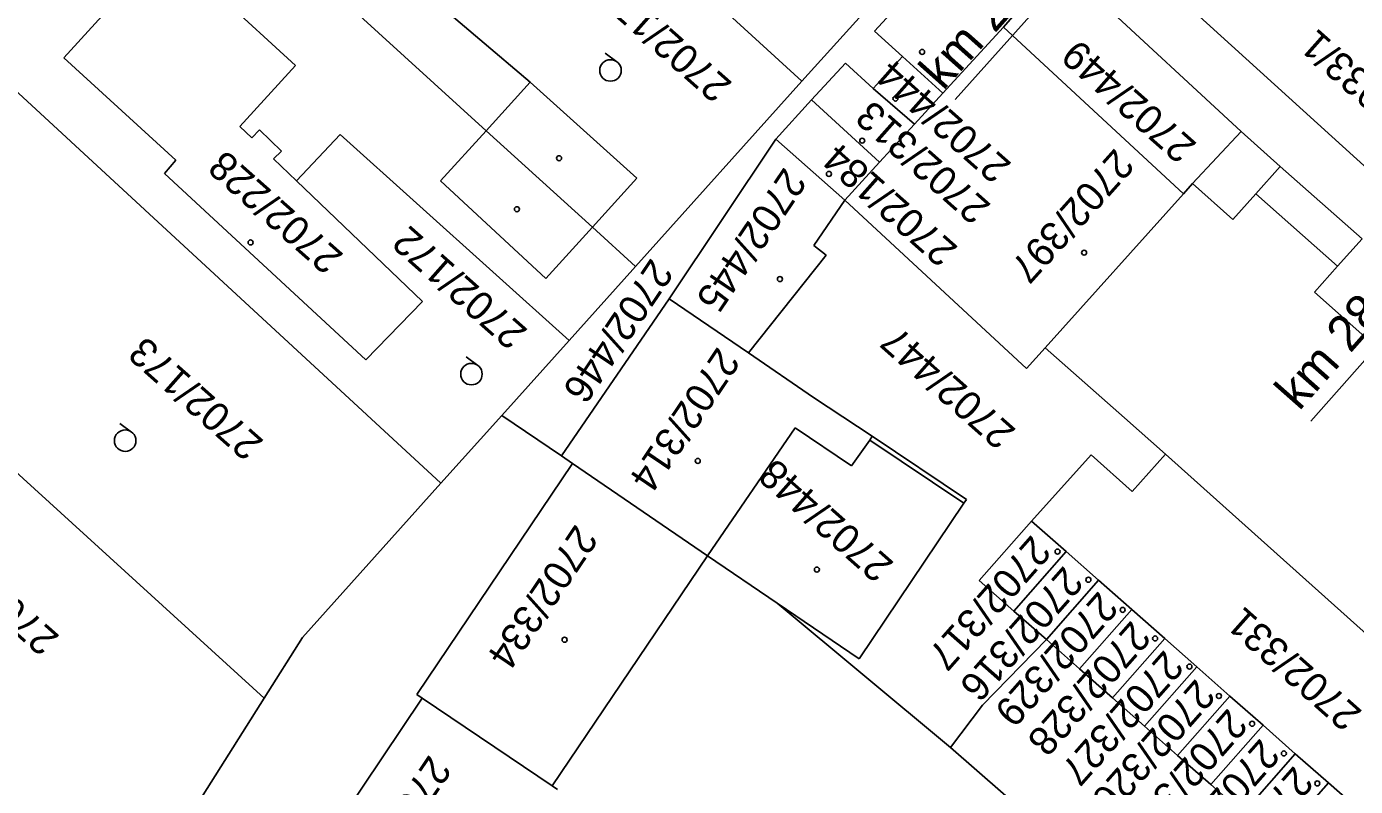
# Model space of a CAD drawing. Extents: x -496688 to -495455, y -1089309 to -1088026.
# Drawn here: x -496161.2 to -496068.5, y -1088663.7 to -1088610.7 of the extents above; entities that cross this region are included whole.
import ezdxf

# ---------------------------------------------------------------- set-up
doc = ezdxf.new("R2010")
doc.units = 0
for name, color, linetype in [('Vrstva 23', 7, 'Continuous'), ('Vrstva 52', 7, 'Continuous'), ('Vrstva 55', 7, 'Continuous'), ('Vrstva 56', 7, 'Continuous'), ('Vrstva 57', 7, 'Continuous'), ('Vrstva 58', 7, 'Continuous'), ('Vrstva 59', 7, 'Continuous'), ('Vrstva 6', 7, 'Continuous')]:
    doc.layers.add(name, color=color, linetype=linetype)

msp = doc.modelspace()

# ---------------------------------------------------------------- linework, layer by layer
at = {"layer": 'Vrstva 23'}
for p, q in [((-496151.69, -1088605.33), (-496158.56, -1088612.84)), ((-496102, -1088610.98), (-496097.14, -1088605.66)), ((-496092.38, -1088610), (-496093.02, -1088610.7)), ((-496102, -1088610.98), (-496100.06, -1088612.76)), ((-496093.02, -1088610.7), (-496097.24, -1088615.31)), ((-496093.02, -1088610.7), (-496080.46, -1088622.34)), ((-496158.56, -1088612.84), (-496150.74, -1088619.99)), ((-496102.1, -1088614.99), (-496100.06, -1088612.76)), ((-496100.06, -1088612.76), (-496097.24, -1088615.31)), ((-496142.4, -1088613.38), (-496146.28, -1088617.64)), ((-496106.4, -1088615.79), (-496104.04, -1088613.22)), ((-496104.04, -1088613.22), (-496102.1, -1088614.99)), ((-496126.02, -1088614.55), (-496118.58, -1088621.24)), ((-496108.88, -1088618.52), (-496106.4, -1088615.79)), ((-496106.4, -1088615.79), (-496101.66, -1088620.14)), ((-496102.1, -1088614.99), (-496099.22, -1088617.48)), ((-496097.24, -1088615.31), (-496099.22, -1088617.48)), ((-496146.28, -1088617.64), (-496145.45, -1088618.44)), ((-496099.22, -1088617.48), (-496101.66, -1088620.14)), ((-496145.45, -1088618.44), (-496144.91, -1088617.87)), ((-496144.91, -1088617.87), (-496143.36, -1088619.36)), ((-496129.1, -1088617.94), (-496132.27, -1088621.43)), ((-496129.1, -1088617.94), (-496121.69, -1088624.67)), ((-496116.32, -1088629.67), (-496108.88, -1088618.52)), ((-496104.09, -1088622.79), (-496108.88, -1088618.52)), ((-496143.36, -1088619.36), (-496143.92, -1088619.91)), ((-496150.74, -1088619.99), (-496151.52, -1088620.92)), ((-496143.92, -1088619.91), (-496142.32, -1088621.44)), ((-496101.66, -1088620.14), (-496104.09, -1088622.79)), ((-496073.71, -1088620.43), (-496075.42, -1088622.35)), ((-496073.71, -1088620.43), (-496068, -1088625.48)), ((-496151.52, -1088620.92), (-496137.49, -1088633.92)), ((-496118.58, -1088621.24), (-496121.69, -1088624.67)), ((-496133.54, -1088629.85), (-496142.32, -1088621.44)), ((-496079.82, -1088621.63), (-496080.46, -1088622.34)), ((-496077.01, -1088624.13), (-496079.82, -1088621.63)), ((-496104.09, -1088622.79), (-496106.24, -1088625.94)), ((-496104.09, -1088622.79), (-496091.4, -1088634.54)), ((-496080.46, -1088622.34), (-496090.11, -1088633.1)), ((-496075.42, -1088622.35), (-496077.01, -1088624.13)), ((-496124.94, -1088628.25), (-496121.69, -1088624.67)), ((-496106.24, -1088625.94), (-496105.38, -1088626.62)), ((-496068, -1088625.48), (-496069.71, -1088627.39)), ((-496105.38, -1088626.62), (-496110.8, -1088633.45)), ((-496069.71, -1088627.39), (-496071.32, -1088629.2)), ((-496123.84, -1088640.64), (-496116.32, -1088629.67)), ((-496116.32, -1088629.67), (-496110.8, -1088633.45)), ((-496071.32, -1088629.2), (-496049.76, -1088648.41)), ((-496137.49, -1088633.92), (-496133.54, -1088629.85)), ((-496091.4, -1088634.54), (-496090.11, -1088633.1)), ((-496090.11, -1088633.1), (-496084.58, -1088637.97)), ((-496110.8, -1088633.45), (-496106.26, -1088636.57)), ((-496106.26, -1088636.57), (-496102.17, -1088639.26)), ((-496081.71, -1088640.52), (-496084.58, -1088637.97)), ((-496107.55, -1088638.68), (-496113.65, -1088647.6)), ((-496103.61, -1088641.34), (-496107.55, -1088638.68)), ((-496102.34, -1088639.53), (-496103.61, -1088641.34)), ((-496102.17, -1088639.26), (-496102.34, -1088639.53)), ((-496095.59, -1088643.67), (-496102.17, -1088639.26)), ((-496123.07, -1088641.17), (-496123.84, -1088640.64)), ((-496060.03, -1088659.95), (-496081.71, -1088640.52)), ((-496123.07, -1088641.17), (-496133.92, -1088657.29)), ((-496113.65, -1088647.6), (-496123.07, -1088641.17)), ((-496103.07, -1088654.8), (-496095.77, -1088643.94)), ((-496095.77, -1088643.94), (-496095.59, -1088643.67)), ((-496094.7, -1088649.33), (-496091.05, -1088645.19)), ((-496091.05, -1088645.19), (-496088.64, -1088647.32)), ((-496088.64, -1088647.32), (-496092.28, -1088651.47)), ((-496088.64, -1088647.32), (-496086.39, -1088649.3)), ((-496124.5, -1088663.66), (-496113.65, -1088647.6)), ((-496113.65, -1088647.6), (-496108.79, -1088650.91)), ((-496092.28, -1088651.47), (-496094.7, -1088649.33)), ((-496086.39, -1088649.3), (-496090.02, -1088653.46)), ((-496086.39, -1088649.3), (-496084.07, -1088651.35)), ((-496108.79, -1088650.91), (-496103.07, -1088654.8)), ((-496090.02, -1088653.46), (-496092.28, -1088651.47)), ((-496084.07, -1088651.35), (-496087.71, -1088655.5)), ((-496084.07, -1088651.35), (-496081.76, -1088653.39)), ((-496087.71, -1088655.5), (-496090.02, -1088653.46)), ((-496081.76, -1088653.39), (-496085.41, -1088657.53)), ((-496081.76, -1088653.39), (-496079.53, -1088655.36)), ((-496085.41, -1088657.53), (-496087.71, -1088655.5)), ((-496079.53, -1088655.36), (-496083.17, -1088659.51)), ((-496079.53, -1088655.36), (-496077.22, -1088657.4)), ((-496133.92, -1088657.29), (-496133.55, -1088657.55)), ((-496077.22, -1088657.4), (-496080.87, -1088661.54)), ((-496077.22, -1088657.4), (-496074.91, -1088659.43)), ((-496133.55, -1088657.55), (-496144.42, -1088673.71)), ((-496133.55, -1088657.55), (-496124.5, -1088663.66)), ((-496083.17, -1088659.51), (-496085.41, -1088657.53)), ((-496080.87, -1088661.54), (-496083.17, -1088659.51)), ((-496074.91, -1088659.43), (-496078.56, -1088663.58)), ((-496074.91, -1088659.43), (-496072.66, -1088661.42)), ((-496078.56, -1088663.58), (-496080.87, -1088661.54)), ((-496072.66, -1088661.42), (-496076.3, -1088665.57)), ((-496072.66, -1088661.42), (-496070.35, -1088663.46)), ((-496124.12, -1088663.92), (-496124.5, -1088663.66)), ((-496076.3, -1088665.57), (-496078.56, -1088663.58)), ((-496070.35, -1088663.46), (-496074, -1088667.6)), ((-496070.35, -1088663.46), (-496068.05, -1088665.49))]:
    msp.add_line(p, q, dxfattribs=at)
at = {"layer": 'Vrstva 52'}
for p, q in [((-496147.78, -1088608.44), (-496142.4, -1088613.38)), ((-496129.1, -1088617.94), (-496126.02, -1088614.55)), ((-496132.27, -1088621.43), (-496124.94, -1088628.25)), ((-496075.42, -1088622.35), (-496069.71, -1088627.39)), ((-496102.34, -1088639.53), (-496095.77, -1088643.94))]:
    msp.add_line(p, q, dxfattribs=at)
at = {"layer": 'Vrstva 55'}
for p, q in [((-496125.29, -1088568.17), (-496034.28, -1088650.92)), ((-496121.91, -1088600.91), (-496107.07, -1088614.49)), ((-496095.21, -1088601.29), (-496107.07, -1088614.49)), ((-496140.02, -1088602.65), (-496126.02, -1088614.55)), ((-496089, -1088606.35), (-496076.43, -1088617.99)), ((-496138.41, -1088609.46), (-496129.1, -1088617.94)), ((-496165.68, -1088611.67), (-496132.25, -1088642.54)), ((-496107.07, -1088614.49), (-496118.67, -1088627.41)), ((-496142.32, -1088621.44), (-496139.27, -1088618.2)), ((-496139.27, -1088618.2), (-496123.31, -1088632.59)), ((-496076.43, -1088617.99), (-496073.71, -1088620.43)), ((-496121.69, -1088624.67), (-496118.67, -1088627.41)), ((-496118.86, -1088627.63), (-496123.31, -1088632.59)), ((-496118.67, -1088627.41), (-496118.86, -1088627.63)), ((-496123.31, -1088632.59), (-496128, -1088637.81)), ((-496128, -1088637.81), (-496132.25, -1088642.54)), ((-496128, -1088637.81), (-496123.84, -1088640.64)), ((-496164.32, -1088639.54), (-496144.58, -1088657.54)), ((-496091.05, -1088645.19), (-496086.89, -1088640.57)), ((-496086.89, -1088640.57), (-496084.03, -1088643.12)), ((-496084.03, -1088643.12), (-496081.71, -1088640.52)), ((-496132.25, -1088642.54), (-496141.91, -1088653.31)), ((-496108.79, -1088650.91), (-496096.71, -1088661)), ((-496141.91, -1088653.31), (-496144.58, -1088657.54)), ((-496094.47, -1088658.03), (-496090.02, -1088653.46)), ((-496144.58, -1088657.54), (-496152.278, -1088669.739)), ((-496096.71, -1088661), (-496094.47, -1088658.03)), ((-496096.71, -1088661), (-496076.99, -1088678.15))]:
    msp.add_line(p, q, dxfattribs=at)
at = {"layer": 'Vrstva 56'}
msp.add_line((-496079.82, -1088621.63), (-496076.43, -1088617.99), dxfattribs=at)
at = {"layer": 'Vrstva 58'}
for p, q in [((-496119.982, -1088613.126), (-496120.788, -1088612.535)), ((-496129.679, -1088634.323), (-496130.485, -1088633.732)), ((-496153.829, -1088638.968), (-496154.635, -1088638.377))]:
    msp.add_line(p, q, dxfattribs=at)
for centre in [(-496120.425, -1088613.731), (-496130.121, -1088634.929), (-496154.272, -1088639.573)]:
    msp.add_circle(centre, 0.75, dxfattribs=at)
at = {"layer": 'Vrstva 59'}
for centre in [(-496098.688, -1088612.442), (-496100.546, -1088615.692), (-496102.867, -1088618.633), (-496124.009, -1088619.857), (-496105.189, -1088620.955), (-496126.95, -1088623.417), (-496145.524, -1088625.739), (-496087.389, -1088626.45), (-496108.608, -1088628.294), (-496114.335, -1088640.987), (-496089.244, -1088647.318), (-496106.029, -1088648.571), (-496087.092, -1088649.28), (-496084.699, -1088651.384), (-496123.623, -1088653.47), (-496082.435, -1088653.378), (-496080.042, -1088655.34), (-496077.984, -1088657.396), (-496075.67, -1088659.332), (-496073.458, -1088661.406), (-496071.123, -1088663.494)]:
    msp.add_circle(centre, 0.175, dxfattribs=at)
at = {"layer": 'Vrstva 6'}
for p, q in [((-496096.377, -1088615.76), (-496041.296, -1088554.006)), ((-496071.57, -1088638.211), (-496036.084, -1088598.013))]:
    msp.add_line(p, q, dxfattribs=at)

# ---------------------------------------------------------------- texts
at = {"layer": 'Vrstva 57'}
for s, rotation, p in [('2702/171', 138.46319, (-496111.857, -1088614.624)), ('3033/1', 138.41787, (-496065.017, -1088616.188)), ('2702/449', 138.46319, (-496079.453, -1088618.863)), ('2702/444', 138.46319, (-496092.378, -1088620.256)), ('2702/313', 138.46319, (-496093.814, -1088623.127)), ('2702/228', 138.46319, (-496138.969, -1088626.604)), ('2702/184', 138.46319, (-496096.111, -1088626.093)), ('2702/397', 228.11297, (-496085.232, -1088619.094)), ('2702/445', 236.05641, (-496108.296, -1088620.41)), ('2702/172', 138.46319, (-496126.122, -1088631.866)), ('2702/446', 236.05641, (-496117.584, -1088626.756)), ('2702/173', 138.46319, (-496144.537, -1088639.609)), ('2702/447', 138.46319, (-496092.069, -1088638.831)), ('2702/314', 236.05641, (-496112.939, -1088632.947)), ('2702/448', 138.46319, (-496100.583, -1088648.118)), ('2702/334', 236.05641, (-496122.846, -1088645.33)), ('2702/174', 138.46319, (-496158.781, -1088653.237)), ('2702/317', 228.59923, (-496091.047, -1088646.083)), ('2702/316', 228.59923, (-496088.798, -1088648.235)), ('2702/329', 228.59923, (-496086.365, -1088650.005)), ('2702/331', 138.41787, (-496067.92, -1088658.489)), ('2702/328', 228.59923, (-496084.085, -1088652.057)), ('2702/327', 228.59923, (-496081.788, -1088654.114)), ('2702/326', 228.59923, (-496079.586, -1088656.123)), ('2702/325', 228.59923, (-496077.337, -1088658.18)), ('2702/324', 228.59923, (-496075.088, -1088660.285)), ('2702/335', 236.05641, (-496133.061, -1088661.428)), ('2702/323', 228.59923, (-496072.743, -1088662.198))]:
    msp.add_text(s, height=2, rotation=rotation, dxfattribs=at).set_placement(p)
at = {"layer": 'Vrstva 6'}
for s, rotation, p in [('km 289,698', 48.26889, (-496097.218, -1088615.201)), ('km 289,665', 48.563, (-496072.394, -1088637.555))]:
    msp.add_text(s, height=2.5, rotation=rotation, dxfattribs=at).set_placement(p)

doc.saveas('drawing.dxf')
